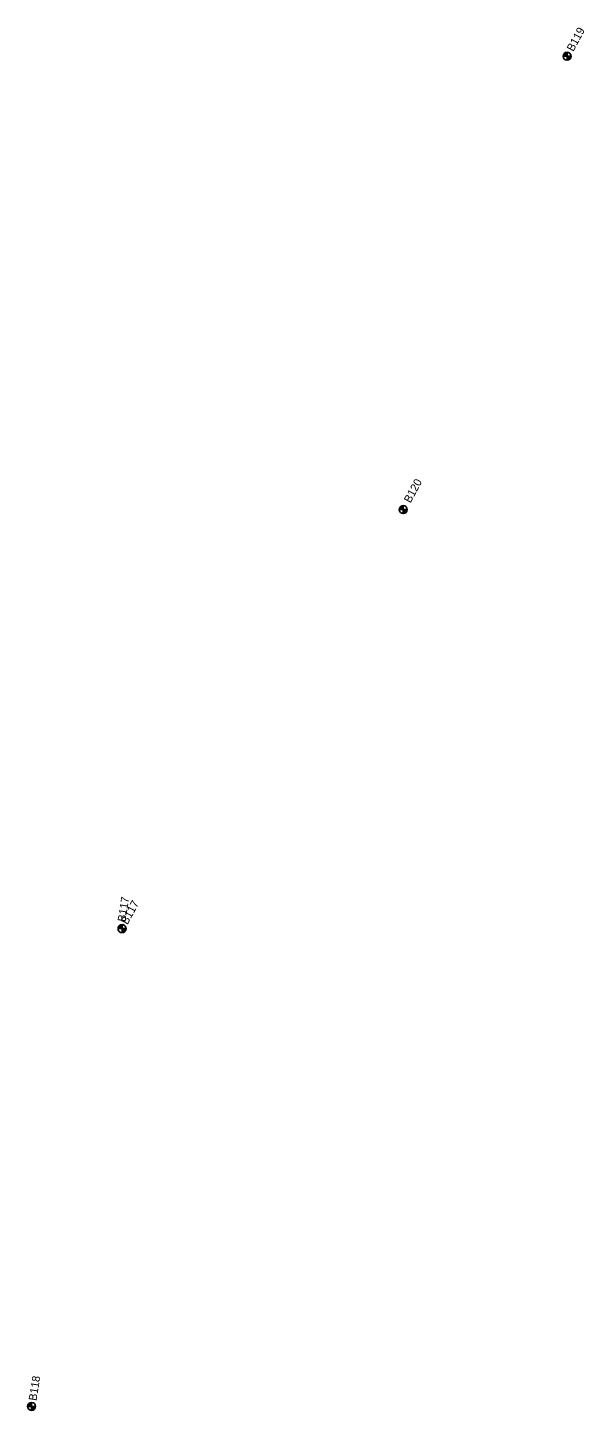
# Model space of a CAD drawing. Extents: x 311409 to 379449, y 121539 to 224848.
# Drawn here: x 355276 to 355972, y 193164 to 194892 of the extents above; entities that cross this region are included whole.
import ezdxf

# ---------------------------------------------------------------- set-up
doc = ezdxf.new("R2010")
doc.units = 0
for name, color, linetype in [('E_SOIL_BORE1 [KAPUR_CADDS_LEVELS]', 7, 'Continuous'), ('E_SOIL_BORE2 [KAPUR_CADDS_LEVELS]', 7, 'Continuous'), ('P_MARK', 7, 'Continuous')]:
    doc.layers.add(name, color=color, linetype=linetype)

msp = doc.modelspace()

# ---------------------------------------------------------------- linework, layer by layer
at = {"layer": 'P_MARK'}
for p, q in [((355950.1, 194861.3), (355950.1, 194851.3)), ((355945.1, 194856.3), (355955.1, 194856.3)), ((355745.3, 194294.7), (355745.3, 194284.7)), ((355740.3, 194289.7), (355750.3, 194289.7)), ((355388.6, 193765.9), (355398.6, 193765.9)), ((355393.6, 193770.9), (355393.6, 193760.9)), ((355275.6, 193168.8), (355285.6, 193168.8)), ((355280.6, 193173.8), (355280.6, 193163.8))]:
    msp.add_line(p, q, dxfattribs=at)
for centre in [(355950.1, 194856.3), (355745.3, 194289.7), (355393.6, 193765.9), (355280.6, 193168.8)]:
    msp.add_circle(centre, 5, dxfattribs=at)
for centre, radius, start, end in [((355950.1, 194856.3), 4.5, 89.9869, 179.9869), ((355950.1, 194856.3), 4, 89.9869, 179.9869), ((355950.1, 194856.3), 3.5, 89.9869, 179.9869), ((355950.1, 194856.3), 3, 89.9869, 179.9869), ((355950.1, 194856.3), 2.5, 89.9869, 179.9869), ((355950.1, 194856.3), 2, 89.9869, 179.9869), ((355950.1, 194856.3), 1.5, 89.9869, 179.9869), ((355950.1, 194856.3), 1, 89.9869, 179.9869), ((355950.1, 194856.3), 0.5, 89.9869, 179.9869), ((355950.1, 194856.3), 4.5, 269.9869, 359.9869), ((355950.1, 194856.3), 4, 269.9869, 359.9869), ((355950.1, 194856.3), 3.5, 269.9869, 359.9869), ((355950.1, 194856.3), 3, 269.9869, 359.9869), ((355950.1, 194856.3), 2.5, 269.9869, 359.9869), ((355950.1, 194856.3), 2, 269.9869, 359.9869), ((355950.1, 194856.3), 1.5, 269.9869, 359.9869), ((355950.1, 194856.3), 1, 269.9869, 359.9869), ((355950.1, 194856.3), 0.5, 269.9869, 359.9869), ((355745.3, 194289.7), 4.5, 89.9869, 179.9869), ((355745.3, 194289.7), 4, 89.9869, 179.9869), ((355745.3, 194289.7), 3.5, 89.9869, 179.9869), ((355745.3, 194289.7), 3, 89.9869, 179.9869), ((355745.3, 194289.7), 2.5, 89.9869, 179.9869), ((355745.3, 194289.7), 2, 89.9869, 179.9869), ((355745.3, 194289.7), 1.5, 89.9869, 179.9869), ((355745.3, 194289.7), 1, 89.9869, 179.9869), ((355745.3, 194289.7), 0.5, 89.9869, 179.9869), ((355745.3, 194289.7), 4.5, 269.9869, 359.9869), ((355745.3, 194289.7), 4, 269.9869, 359.9869), ((355745.3, 194289.7), 3.5, 269.9869, 359.9869), ((355745.3, 194289.7), 3, 269.9869, 359.9869), ((355745.3, 194289.7), 2.5, 269.9869, 359.9869), ((355745.3, 194289.7), 2, 269.9869, 359.9869), ((355745.3, 194289.7), 1.5, 269.9869, 359.9869), ((355745.3, 194289.7), 1, 269.9869, 359.9869), ((355745.3, 194289.7), 0.5, 269.9869, 359.9869), ((355393.6, 193765.9), 4.5, 89.9869, 179.9869), ((355393.6, 193765.9), 4, 89.9869, 179.9869), ((355393.6, 193765.9), 3.5, 89.9869, 179.9869), ((355393.6, 193765.9), 3, 89.9869, 179.9869), ((355393.6, 193765.9), 2.5, 89.9869, 179.9869), ((355393.6, 193765.9), 2, 89.9869, 179.9869), ((355393.6, 193765.9), 1.5, 89.9869, 179.9869), ((355393.6, 193765.9), 1, 89.9869, 179.9869), ((355393.6, 193765.9), 0.5, 89.9869, 179.9869), ((355393.6, 193765.9), 4.5, 269.9869, 359.9869), ((355393.6, 193765.9), 4, 269.9869, 359.9869), ((355393.6, 193765.9), 3.5, 269.9869, 359.9869), ((355393.6, 193765.9), 3, 269.9869, 359.9869), ((355393.6, 193765.9), 2.5, 269.9869, 359.9869), ((355393.6, 193765.9), 2, 269.9869, 359.9869), ((355393.6, 193765.9), 1.5, 269.9869, 359.9869), ((355393.6, 193765.9), 1, 269.9869, 359.9869), ((355393.6, 193765.9), 0.5, 269.9869, 359.9869), ((355280.6, 193168.8), 4.5, 89.9869, 179.9869), ((355280.6, 193168.8), 4, 89.9869, 179.9869), ((355280.6, 193168.8), 3.5, 89.9869, 179.9869), ((355280.6, 193168.8), 3, 89.9869, 179.9869), ((355280.6, 193168.8), 2.5, 89.9869, 179.9869), ((355280.6, 193168.8), 2, 89.9869, 179.9869), ((355280.6, 193168.8), 1.5, 89.9869, 179.9869), ((355280.6, 193168.8), 1, 89.9869, 179.9869), ((355280.6, 193168.8), 0.5, 89.9869, 179.9869), ((355280.6, 193168.8), 4.5, 269.9869, 359.9869), ((355280.6, 193168.8), 4, 269.9869, 359.9869), ((355280.6, 193168.8), 3.5, 269.9869, 359.9869), ((355280.6, 193168.8), 3, 269.9869, 359.9869), ((355280.6, 193168.8), 2.5, 269.9869, 359.9869), ((355280.6, 193168.8), 2, 269.9869, 359.9869), ((355280.6, 193168.8), 1.5, 269.9869, 359.9869), ((355280.6, 193168.8), 1, 269.9869, 359.9869), ((355280.6, 193168.8), 0.5, 269.9869, 359.9869)]:
    msp.add_arc(centre, radius, start, end, dxfattribs=at)

# ---------------------------------------------------------------- texts
at = {"layer": 'E_SOIL_BORE1 [KAPUR_CADDS_LEVELS]'}
for s, p in [('B117', (355397.8, 193774)), ('B118', (355286.6, 193175.3))]:
    msp.add_text(s, height=10, rotation=80.9358, dxfattribs=at).set_placement(p)
at = {"layer": 'E_SOIL_BORE2 [KAPUR_CADDS_LEVELS]'}
for s, p in [('B119', (355957.9, 194861.5)), ('B120', (355754.3, 194297.2)), ('B117', (355400.4, 193770.2))]:
    msp.add_text(s, height=10, rotation=61.5935, dxfattribs=at).set_placement(p)

doc.saveas('drawing.dxf')
